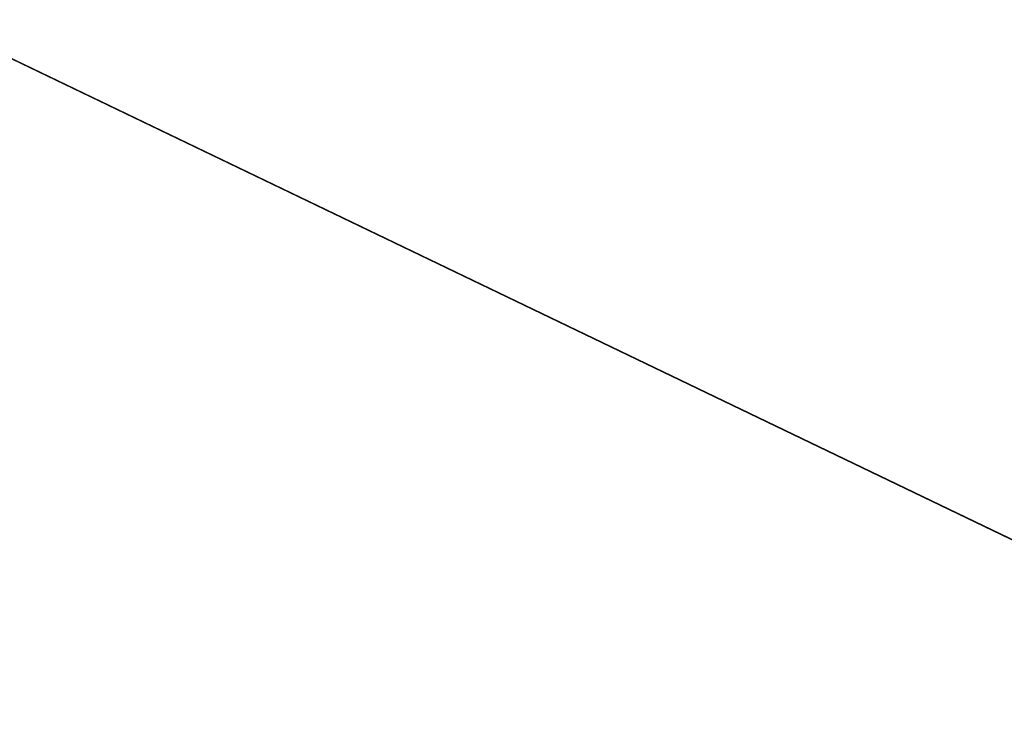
# Model space of a CAD drawing. Extents: x -252 to 252, y -10 to 987.
# Tile 934 of 1056: x -106.371 to -106.102, y 924.302 to 924.495. Entities that reach past the tile are written whole.
import ezdxf

# ---------------------------------------------------------------- set-up
doc = ezdxf.new("R2010")
doc.units = 0
doc.header["$LTSCALE"] = 65.185185
for name, color, linetype in [('1759', 7, 'CONTINUOUS'), ('1760', 7, 'CONTINUOUS'), ('1779', 7, 'CONTINUOUS'), ('2634', 7, 'CONTINUOUS'), ('2643', 7, 'CONTINUOUS'), ('3930', 7, 'CONTINUOUS')]:
    doc.layers.add(name, color=color, linetype=linetype)

msp = doc.modelspace()

# ---------------------------------------------------------------- linework, layer by layer
at = {"layer": '1759', "color": 7, "linetype": 'CONTINUOUS'}
for points in [[(-104.53459, 925.2962, -68.5), (-101.68973, 922.97475, -68.5), (-107.35943, 924.95884, -68.5), (-104.53459, 925.2962, -68.5)], [(-107.35943, 924.95884, -68.5), (-101.68973, 922.97475, -68.5), (-104.70705, 923.68463, -68.5), (-107.35943, 924.95884, -68.5)]]:
    msp.add_3dface(points, dxfattribs=at)
at = {"layer": '1760', "color": 7, "linetype": 'CONTINUOUS'}
msp.add_3dface([(-104.00967, 923.85104, -15.5), (-106.59325, 925.32929, -15.5), (-115.71762, 924.05181, -15.5), (-104.00967, 923.85104, -15.5)], dxfattribs=at)
at = {"layer": '1779', "color": 7, "linetype": 'CONTINUOUS'}
for points in [[(-106.3658, 925.77628, -15.63397), (-103.20503, 923.84953, -15.63397), (-106.22826, 926.11576, -16.00045), (-106.3658, 925.77628, -15.63397)], [(-106.22826, 926.11576, -16.00045), (-103.20503, 923.84953, -15.63397), (-102.97025, 924.13068, -16.00045), (-106.22826, 926.11576, -16.00045)], [(-104.06527, 925.11668, -16.5), (-106.22826, 926.11576, -16.00045), (-102.97025, 924.13068, -16.00045), (-104.06527, 925.11668, -16.5)], [(-106.59325, 925.32929, -15.5), (-104.00967, 923.85104, -15.5), (-106.3658, 925.77628, -15.63397), (-106.59325, 925.32929, -15.5)], [(-106.3658, 925.77628, -15.63397), (-104.00967, 923.85104, -15.5), (-103.20503, 923.84953, -15.63397), (-106.3658, 925.77628, -15.63397)]]:
    msp.add_3dface(points, dxfattribs=at)
at = {"layer": '2634', "color": 7, "linetype": 'CONTINUOUS'}
for points in [[(-103.02856, 924.31421, -68.47071), (-104.53459, 925.2962, -68.5), (-106.28533, 926.25101, -68.47071), (-103.02856, 924.31421, -68.47071)], [(-104.91246, 925.63316, -68.4), (-103.02856, 924.31421, -68.47071), (-106.28533, 926.25101, -68.47071), (-104.91246, 925.63316, -68.4)]]:
    msp.add_3dface(points, dxfattribs=at)
at = {"layer": '2643', "color": 7, "linetype": 'CONTINUOUS'}
msp.add_3dface([(-107.35943, 924.95884, -68.5), (-104.70705, 923.68463, -68.5), (-107.50502, 922.41623, -68.4), (-107.35943, 924.95884, -68.5)], dxfattribs=at)
at = {"layer": '3930', "color": 7, "linetype": 'CONTINUOUS'}
for points in [[(-9.9, 927.5, 11), (-110, 927.5, 11), (-110, 921.03436, 8.89919), (-9.9, 927.5, 11)], [(-110, 921.03436, -8.89919), (-110, 927.5, -11), (-9.9, 921.03436, -8.89919), (-110, 921.03436, -8.89919)], [(-110, 927.5, -11), (-9.9, 927.5, -11), (-9.9, 921.03436, -8.89919), (-110, 927.5, -11)], [(-9.9, 927.5, 11), (-110, 921.03436, 8.89919), (-9.9, 921.03436, 8.89919), (-9.9, 927.5, 11)]]:
    msp.add_3dface(points, dxfattribs=at)

doc.saveas('drawing.dxf')
